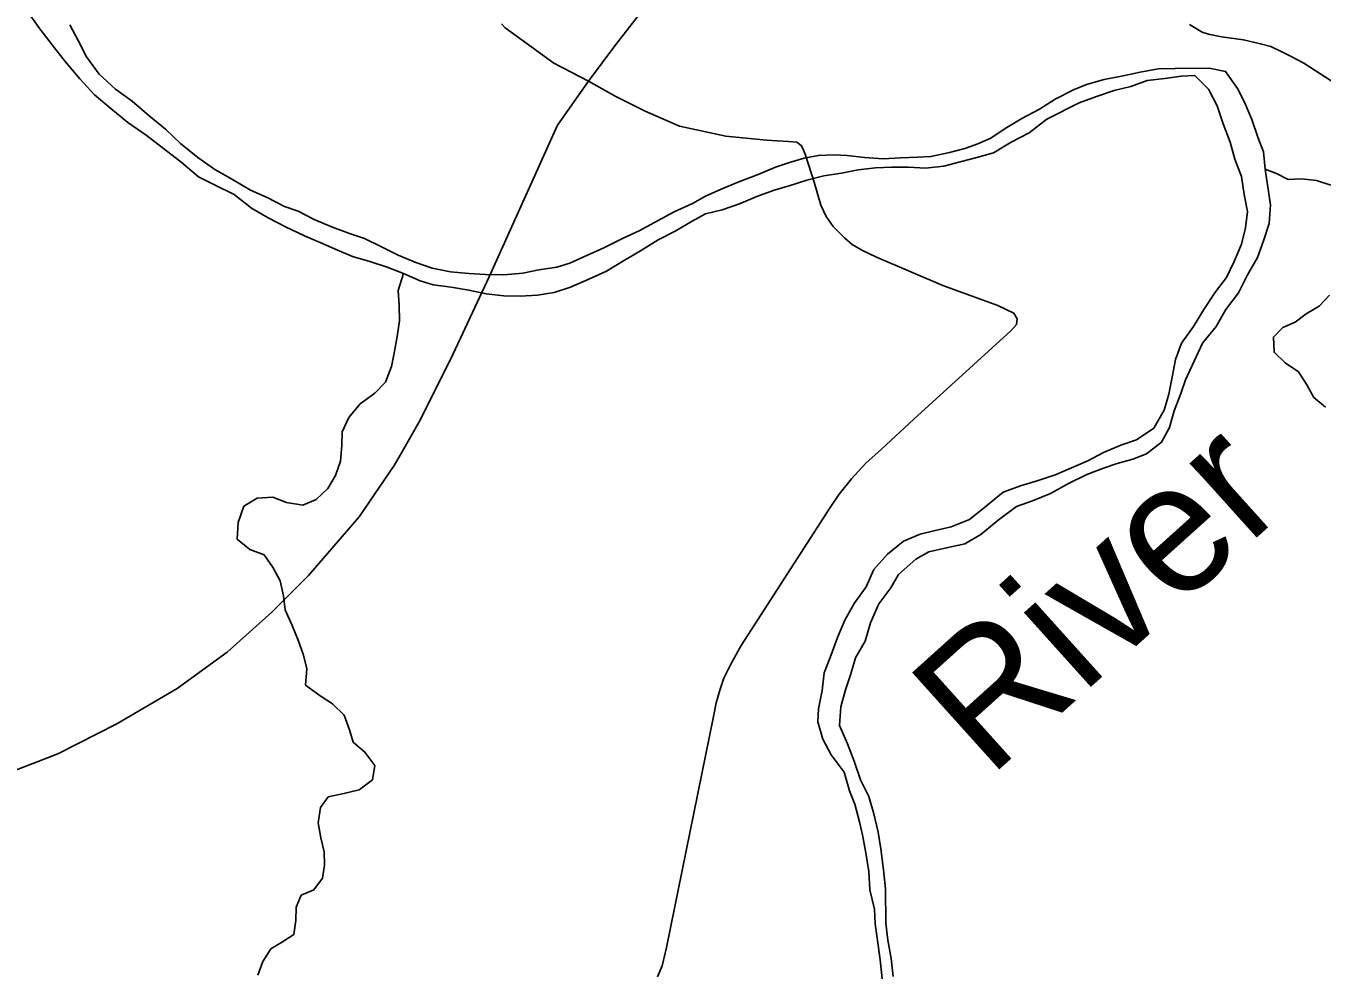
# Model space of a CAD drawing. Extents: x 1857828 to 2277390, y 930619 to 1324581.
# Drawn here: x 2076506 to 2081484, y 1240103 to 1243739 of the extents above; entities that cross this region are included whole.
import ezdxf

# ---------------------------------------------------------------- set-up
doc = ezdxf.new("R2010")
doc.units = 0
for name, color, linetype in [('GM_X_City_Street', 7, 'Continuous'), ('GM_X_Interstate_Route', 7, 'Continuous'), ('GM_X_Major_River', 7, 'Continuous'), ('GM_X_Major_River_Text', 7, 'Continuous'), ('GM_X_Minor_River', 7, 'Continuous')]:
    doc.layers.add(name, color=color, linetype=linetype)

msp = doc.modelspace()

# ---------------------------------------------------------------- linework, layer by layer
at = {"layer": 'GM_X_City_Street'}
for points in [[(2078932.1, 1240088.6), (2078949.6, 1240131), (2078966.6, 1240201.4), (2079146.3, 1241088.1), (2079157.6, 1241140.3), (2079172.9, 1241192.7), (2079186.3, 1241235), (2079213.6, 1241289.5), (2079252.7, 1241360.2), (2079594.2, 1241890.4), (2079629.6, 1241941), (2079676.9, 1241999.8), (2079732.2, 1242060.7), (2079791.6, 1242113.7), (2079916.4, 1242229.8), (2080288.8, 1242567.9), (2080310.5, 1242592.3), (2080312.2, 1242614.3), (2080299.8, 1242636.2), (2080239.2, 1242665.4), (2080027.3, 1242742.6), (2079772.8, 1242851.2), (2079716.1, 1242878.5), (2079679.7, 1242900), (2079649.2, 1242925.6), (2079628.8, 1242945.3), (2079606.4, 1242969.1), (2079579.8, 1243006.8), (2079559.1, 1243050.6), (2079533.7, 1243138.5), (2079500, 1243242.2), (2079489.6, 1243268.1), (2079483.4, 1243280.1), (2079467.2, 1243291.9), (2079435, 1243295.4), (2079350.7, 1243300.2), (2079193.8, 1243316), (2079016.6, 1243353.6), (2078884.8, 1243411.6), (2078771.4, 1243467.2), (2078667.1, 1243527.2), (2078533.3, 1243595.2), (2078411.6, 1243683.7), (2078346.7, 1243730.9), (2078332.4, 1243746.7)], [(2081518.6, 1243528.2), (2081413.8, 1243596), (2081365.5, 1243621.8), (2081329.2, 1243639.7), (2081286.9, 1243659.6), (2081246.7, 1243669.4), (2081182.3, 1243685.2), (2081097.9, 1243696.9), (2081047.6, 1243706.6), (2081023.4, 1243714.6), (2080975, 1243744.4)]]:
    msp.add_lwpolyline(points, dxfattribs=at)
at = {"layer": 'GM_X_Interstate_Route'}
for points in [[(2078147.3, 1242479.8), (2078285, 1242775.5), (2078548.1, 1243357.2), (2078667.1, 1243527.2), (2078771.4, 1243667.9), (2078895, 1243824.3), (2079034.5, 1243970.6), (2079229.5, 1244131.6), (2079433.6, 1244263.1), (2079820.2, 1244484.2), (2080090.3, 1244639.2)], [(2077952, 1242106.8), (2078016.3, 1242218.8), (2078146.7, 1242478.5), (2078147.3, 1242479.8)], [(2073872.9, 1240571.1), (2073947.9, 1240577.9), (2074003.6, 1240582.9), (2074793.3, 1240632.8), (2075190.7, 1240667.6), (2075397.5, 1240686.8), (2075643.4, 1240710.5), (2076014.9, 1240756.4), (2076204.4, 1240797), (2076396, 1240854.8), (2076629.6, 1240944.4), (2076855.3, 1241060), (2077086.6, 1241196.1), (2077279.3, 1241335.5), (2077450.5, 1241488.6), (2077591.1, 1241629.2), (2077786.1, 1241854.8), (2077919.9, 1242051), (2077952, 1242106.8)]]:
    msp.add_lwpolyline(points, dxfattribs=at)
at = {"layer": 'GM_X_Major_River'}
for points in [[(2076511.9, 1243794.3), (2076560.4, 1243728.1), (2076606.8, 1243666), (2076657.3, 1243601.8), (2076713.8, 1243535.7), (2076770.3, 1243473.6), (2076832.8, 1243421.6), (2076897.3, 1243367.5), (2076967.8, 1243319.5), (2077030.2, 1243271.5), (2077100.8, 1243217.4), (2077169.3, 1243159.4), (2077233.7, 1243127.4), (2077306.1, 1243091.5), (2077372.6, 1243039.5), (2077437.1, 1243001.5), (2077503.5, 1242967.6), (2077575.9, 1242933.6), (2077638.3, 1242905.7), (2077700.7, 1242879.8), (2077761.1, 1242853.9), (2077827.4, 1242834), (2077893.8, 1242812.1), (2077956.2, 1242788.2), (2078020.6, 1242760.3), (2078070.8, 1242744.3), (2078139.2, 1242736.5), (2078207.5, 1242724.7), (2078273.9, 1242710.8), (2078342.2, 1242703), (2078404.5, 1242701.2), (2078470.7, 1242705.5), (2078535, 1242715.7), (2078597.2, 1242736), (2078667.4, 1242766.4), (2078735.5, 1242796.8), (2078801.7, 1242837.2), (2078865.8, 1242875.6), (2078934, 1242918), (2079000.1, 1242950.4), (2079064.2, 1242988.8), (2079116.4, 1243017.1), (2079180.6, 1243033.4), (2079246.8, 1243055.7), (2079313, 1243084.1), (2079379.2, 1243108.4), (2079441.4, 1243126.7), (2079505.6, 1243147), (2079569.8, 1243163.3), (2079638, 1243173.6), (2079702.3, 1243185.8), (2079768.5, 1243194.1), (2079830.8, 1243196.3), (2079895.1, 1243196.5), (2079961.4, 1243192.7), (2080031.6, 1243201), (2080093.9, 1243217.3), (2080158.1, 1243233.6), (2080222.3, 1243251.8), (2080290.4, 1243292.3), (2080358.6, 1243328.7), (2080426.7, 1243381.1), (2080551, 1243443.8), (2080617.2, 1243468.2), (2080685.4, 1243490.5), (2080749.6, 1243506.8), (2080811.8, 1243529.1), (2080880.1, 1243537.4), (2080942.3, 1243545.6), (2080994.5, 1243547.8), (2081046.9, 1243495.7), (2081081.3, 1243431.5), (2081103.7, 1243363.3), (2081130.1, 1243293), (2081148.4, 1243226.8), (2081174.8, 1243160.5), (2081185.1, 1243092.2), (2081197.4, 1243025.9), (2081189.6, 1242963.6), (2081173.8, 1242901.3), (2081146, 1242834.9), (2081116.1, 1242772.5), (2081074.1, 1242718.1), (2081030.2, 1242649.6), (2080990.2, 1242585.1), (2080944.3, 1242520.7), (2080920.4, 1242458.3), (2080908.6, 1242389.9), (2080894.8, 1242325.6), (2080877, 1242263.2), (2080837.1, 1242194.8), (2080771, 1242150.3), (2080710.8, 1242130), (2080644.6, 1242101.7), (2080584.5, 1242069.3), (2080512.3, 1242038.9), (2080462.1, 1242016.7), (2080389.9, 1241992.3), (2080325.7, 1241974)], [(2076674.8, 1243742.6), (2076707.2, 1243682.4), (2076739.6, 1243620.2), (2076788.1, 1243554.1), (2076850.6, 1243496), (2076915, 1243450), (2076979.5, 1243393.9), (2077042, 1243341.9), (2077100.5, 1243287.8), (2077167, 1243233.8), (2077231.4, 1243187.7), (2077299.9, 1243149.8), (2077368.3, 1243107.8), (2077432.7, 1243079.9), (2077499.2, 1243045.9), (2077551.5, 1243028), (2077613.9, 1242996.1), (2077684.3, 1242966.2), (2077748.7, 1242942.2), (2077807, 1242922.3), (2077869.4, 1242892.4), (2077935.8, 1242858.5), (2078004.2, 1242830.5), (2078066.6, 1242808.6), (2078136.9, 1242794.8), (2078207.3, 1242789), (2078271.6, 1242785.2), (2078341.9, 1242783.4), (2078414.2, 1242789.7), (2078476.4, 1242802), (2078544.7, 1242812.2), (2078594.8, 1242828.5), (2078663, 1242858.8), (2078725.2, 1242887.2), (2078799.3, 1242923.6), (2078863.5, 1242954), (2078931.7, 1242990.3), (2078995.8, 1243024.7), (2079066, 1243057.1), (2079116.1, 1243085.4), (2079176.3, 1243111.7), (2079244.4, 1243140.1), (2079318.7, 1243168.5), (2079384.8, 1243196.8), (2079439, 1243215.1), (2079495.2, 1243231.4), (2079549.4, 1243241.6), (2079609.6, 1243243.8), (2079659.9, 1243241.9), (2079726.2, 1243234.1), (2079798.5, 1243228.3), (2079864.8, 1243232.6), (2079931.1, 1243234.8), (2079981.3, 1243237), (2080053.6, 1243253.3), (2080111.7, 1243267.6), (2080161.9, 1243285.8), (2080212, 1243308.1), (2080266.1, 1243344.4), (2080330.3, 1243382.8), (2080398.4, 1243419.2), (2080458.5, 1243457.6), (2080528.7, 1243494), (2080578.8, 1243514.3), (2080647.1, 1243532.6), (2080719.3, 1243546.9), (2080785.6, 1243561.2), (2080853.8, 1243573.5), (2080920.1, 1243575.7), (2081050.7, 1243576.1), (2081113, 1243564.3), (2081159.4, 1243498.1)], [(2081159.4, 1243498.1), (2081185.7, 1243445.9), (2081214.1, 1243379.7), (2081236.5, 1243311.5), (2081258.8, 1243255.3), (2081265.1, 1243189), (2081285.7, 1243052.4), (2081280, 1242980), (2081258.1, 1242913.6), (2081236.3, 1242849.2), (2081196.4, 1242780.8), (2081162.5, 1242714.3), (2081114.5, 1242649.9), (2081076.6, 1242585.4), (2081024.6, 1242520.9), (2080992.8, 1242452.5), (2080958.9, 1242380.1), (2080941, 1242327.7), (2080915.2, 1242261.3), (2080897.4, 1242197), (2080867.4, 1242140.6), (2080809.4, 1242096.2), (2080757.2, 1242075.9), (2080697, 1242059.7), (2080644.8, 1242041.4), (2080580.7, 1242017.1), (2080510.5, 1241982.7), (2080440.3, 1241944.2), (2080372.1, 1241915.9), (2080310, 1241893.6), (2080239.9, 1241841.1), (2080173.8, 1241786.6), (2080111.7, 1241750.2), (2080041.4, 1241735.9), (2079973.2, 1241719.6), (2079923.1, 1241691.3), (2079857, 1241632.8), (2079827.1, 1241582.5), (2079781.1, 1241520.1), (2079749.2, 1241447.6), (2079729.4, 1241377.2), (2079691.5, 1241312.8), (2079673.7, 1241252.4), (2079653.8, 1241190.1), (2079636, 1241125.7), (2079630.2, 1241053.3), (2079660.7, 1240983.1), (2079687, 1240916.8), (2079711.4, 1240844.6), (2079743.8, 1240780.4), (2079762.1, 1240714.1), (2079778.5, 1240643.8), (2079788.8, 1240579.6), (2079799.1, 1240499.2), (2079807.5, 1240426.9), (2079808, 1240294.3), (2079816.3, 1240230), (2079828.6, 1240159.7), (2079836.9, 1240089.4)], [(2080325.7, 1241974), (2080259.5, 1241949.7), (2080195.4, 1241897.2), (2080129.4, 1241844.8), (2080059.2, 1241816.4), (2079992.9, 1241800.1), (2079940.8, 1241787.9), (2079876.6, 1241761.5), (2079814.5, 1241711.1), (2079762.5, 1241652.6), (2079732.6, 1241586.2), (2079686.7, 1241521.8), (2079650.8, 1241457.3), (2079622.9, 1241390.9), (2079599.1, 1241324.5), (2079571.2, 1241256.1), (2079563.4, 1241187.8), (2079549.6, 1241117.4), (2079547.8, 1241067.1), (2079566.2, 1241000.9), (2079598.5, 1240940.7), (2079649, 1240874.5), (2079669.4, 1240802.2), (2079689.7, 1240752.1), (2079708, 1240683.8), (2079720.3, 1240627.6), (2079732.6, 1240557.3), (2079742.9, 1240493), (2079747.2, 1240422.7), (2079765.6, 1240348.4), (2079767.8, 1240292.1), (2079778.1, 1240219.8), (2079786.4, 1240153.5), (2079794.8, 1240081.2)]]:
    msp.add_lwpolyline(points, dxfattribs=at)
at = {"layer": 'GM_X_Minor_River'}
for points in [[(2081265.1, 1243189), (2081308, 1243172.1), (2081353.8, 1243149.8), (2081404, 1243152.3), (2081462.4, 1243144.9), (2081516.8, 1243127.4)], [(2077956.2, 1242788.2), (2077935.3, 1242723.7), (2077940, 1242667.5), (2077940.8, 1242607.2), (2077931.4, 1242546.8), (2077920.2, 1242482.4), (2077910.7, 1242432), (2077887.3, 1242371.4), (2077845.7, 1242328.8), (2077789.9, 1242288), (2077746.3, 1242235.2), (2077720.9, 1242180.7), (2077719.5, 1242128.4), (2077714.2, 1242068), (2077694.7, 1242013.6), (2077665.2, 1241963), (2077621.5, 1241920.3), (2077569.5, 1241899.6), (2077507.1, 1241908.9), (2077454.6, 1241930.5), (2077394.4, 1241925.8), (2077342.6, 1241895.1), (2077321.2, 1241832.5), (2077318, 1241768.2), (2077366.7, 1241728.5), (2077421.1, 1241709), (2077455.9, 1241659.1), (2077482.6, 1241609.2), (2077495.4, 1241551.1), (2077502.1, 1241496.9), (2077528.9, 1241436.9), (2077551.7, 1241380.8), (2077572.5, 1241322.8), (2077585.1, 1241270.7), (2077579.9, 1241208.3), (2077636.6, 1241166.7), (2077683.2, 1241137.1), (2077727.9, 1241093.4), (2077748.7, 1241037.3), (2077763.3, 1240989.3), (2077808, 1240951.6), (2077846.8, 1240899.8), (2077837.4, 1240845.4), (2077785.6, 1240806.6), (2077727.5, 1240791.9), (2077667.4, 1240779.2), (2077637.8, 1240738.6), (2077628.4, 1240680.2), (2077639.2, 1240622.1), (2077651.9, 1240567.9), (2077652.5, 1240517.7), (2077645, 1240467.4), (2077611.4, 1240422.8), (2077563.5, 1240402.1), (2077543.9, 1240355.7), (2077542.5, 1240305.4), (2077535.1, 1240251.1), (2077491.3, 1240222.5), (2077447.4, 1240195.8), (2077415.8, 1240147.3), (2077396.4, 1240094.8)], [(2081511.9, 1242705.3), (2081472.2, 1242662.6), (2081422.3, 1242633.9), (2081380.5, 1242601.3), (2081332.6, 1242580.7), (2081296.8, 1242544.1), (2081299.5, 1242485.9), (2081342.2, 1242446.1), (2081392.9, 1242410.5), (2081425.6, 1242360.6), (2081452.3, 1242312.7), (2081497, 1242275)]]:
    msp.add_lwpolyline(points, dxfattribs=at)

# ---------------------------------------------------------------- texts
at = {"layer": 'GM_X_Major_River_Text'}
msp.add_text('River', height=500.31, rotation=41.9925, dxfattribs=at).set_placement((2080203.4, 1240848.2))

doc.saveas('drawing.dxf')
